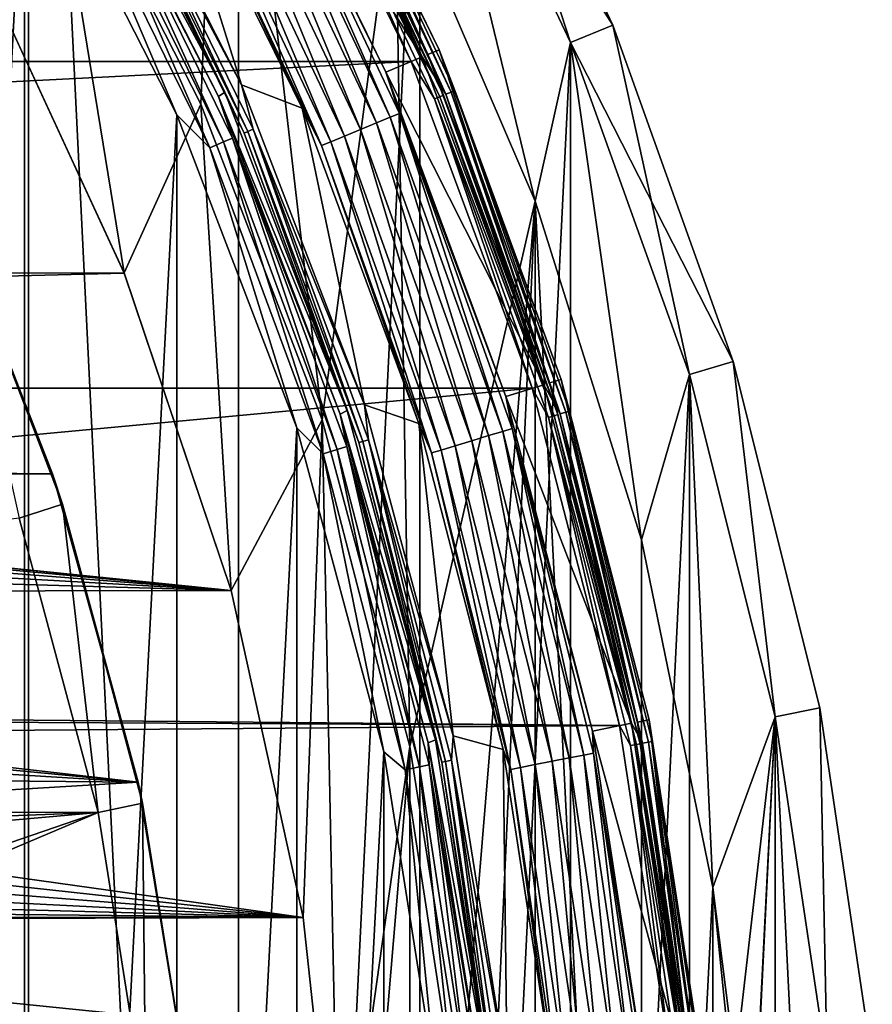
# Model space of a CAD drawing. Header units: millimetres. Extents: x -40 to 40, y -40 to 40.
# Tile 334 of 341: x 30.4 to 39.8, y 4.5 to 15.4. Entities that reach past the tile are written whole.
import ezdxf

# ---------------------------------------------------------------- set-up
doc = ezdxf.new("R2010")
doc.units = ezdxf.units.MM
doc.header["$LTSCALE"] = 26.699852
for name, color, linetype in [('1', 7, 'CONTINUOUS'), ('104', 7, 'CONTINUOUS'), ('107', 7, 'CONTINUOUS'), ('108', 7, 'CONTINUOUS'), ('109', 7, 'CONTINUOUS'), ('11', 7, 'CONTINUOUS'), ('12', 7, 'CONTINUOUS'), ('14', 7, 'CONTINUOUS'), ('16', 7, 'CONTINUOUS'), ('17', 7, 'CONTINUOUS'), ('2', 7, 'CONTINUOUS'), ('38', 7, 'CONTINUOUS'), ('40', 7, 'CONTINUOUS'), ('41', 7, 'CONTINUOUS'), ('43', 7, 'CONTINUOUS'), ('44', 7, 'CONTINUOUS'), ('45', 7, 'CONTINUOUS'), ('48', 7, 'CONTINUOUS'), ('5', 7, 'CONTINUOUS'), ('6', 7, 'CONTINUOUS'), ('60', 7, 'CONTINUOUS'), ('64', 7, 'CONTINUOUS'), ('65', 7, 'CONTINUOUS'), ('66', 7, 'CONTINUOUS'), ('7', 7, 'CONTINUOUS'), ('9', 7, 'CONTINUOUS')]:
    doc.layers.add(name, color=color, linetype=linetype)

msp = doc.modelspace()

# ---------------------------------------------------------------- linework, layer by layer
at = {"layer": '1', "linetype": 'Continuous'}
for points in [[(30.534, -25.058), (27.931, 27.931), (27.931, -27.931), (30.534, -25.058)], [(30.534, 25.058), (27.931, 27.931), (30.534, -25.058), (30.534, 25.058)], [(32.843, 21.945), (30.534, 25.058), (32.843, -21.944), (32.843, 21.945)], [(32.843, -21.944), (30.534, 25.058), (30.534, -25.058), (32.843, -21.944)], [(34.836, 18.62), (32.843, 21.945), (32.843, -21.944), (34.836, 18.62)], [(34.836, -18.62), (34.836, 18.62), (32.843, -21.944), (34.836, -18.62)], [(36.493, 15.117), (34.836, 18.62), (34.836, -18.62), (36.493, 15.117)], [(36.493, -15.116), (36.493, 15.117), (34.836, -18.62), (36.493, -15.116)], [(37.799, 11.467), (36.493, 15.117), (36.493, -15.116), (37.799, 11.467)], [(37.799, -11.467), (37.799, 11.467), (36.493, -15.116), (37.799, -11.467)], [(38.741, 7.707), (37.799, 11.467), (37.799, -11.467), (38.741, 7.707)], [(38.741, -7.706), (38.741, 7.707), (37.799, -11.467), (38.741, -7.706)], [(39.31, 3.873), (38.741, 7.707), (39.31, -3.872), (39.31, 3.873)], [(39.31, -3.872), (38.741, 7.707), (38.741, -7.706), (39.31, -3.872)]]:
    msp.add_3dface(points, dxfattribs=at)
at = {"layer": '104', "linetype": 'Continuous'}
for points in [[(31.3, 6.654, -730), (30.433, 9.89, -730), (4.472, 6.693, -730), (31.3, 6.654, -730)], [(5.692, 5.692, -730), (31.3, 6.654, -730), (4.472, 6.693, -730), (5.692, 5.692, -730)], [(6.693, 4.472, -730), (31.3, 6.654, -730), (5.692, 5.692, -730), (6.693, 4.472, -730)], [(23.482, 3.971, -730), (31.3, 6.654, -730), (6.693, 4.472, -730), (23.482, 3.971, -730)], [(24.419, 3.74, -730), (31.3, 6.654, -730), (23.482, 3.971, -730), (24.419, 3.74, -730)], [(31.825, 3.346, -730), (31.3, 6.654, -730), (24.419, 3.74, -730), (31.825, 3.346, -730)]]:
    msp.add_3dface(points, dxfattribs=at)
at = {"layer": '107', "linetype": 'Continuous'}
for points in [[(30.798, 10.378, -733), (29.496, 13.647, -733), (29.69, 13.219, -730.5), (30.798, 10.378, -733)], [(30.909, 10.043, -730.5), (30.798, 10.378, -733), (29.69, 13.219, -730.5), (30.909, 10.043, -730.5)], [(31.74, 6.987, -733), (30.798, 10.378, -733), (30.909, 10.043, -730.5), (31.74, 6.987, -733)], [(31.79, 6.757, -730.5), (31.74, 6.987, -733), (30.909, 10.043, -730.5), (31.79, 6.757, -730.5)], [(32.309, 3.514, -733), (31.74, 6.987, -733), (31.79, 6.757, -730.5), (32.309, 3.514, -733)], [(32.322, 3.397, -730.5), (32.309, 3.514, -733), (31.79, 6.757, -730.5), (32.322, 3.397, -730.5)]]:
    msp.add_3dface(points, dxfattribs=at)
at = {"layer": '108', "linetype": 'Continuous'}
for points in [[(30.433, 9.89, -730), (30.909, 10.043, -730.5), (29.69, 13.219, -730.5), (30.433, 9.89, -730)], [(30.433, 9.89, -730), (31.3, 6.654, -730), (30.909, 10.043, -730.5), (30.433, 9.89, -730)], [(31.3, 6.654, -730), (31.79, 6.757, -730.5), (30.909, 10.043, -730.5), (31.3, 6.654, -730)], [(31.3, 6.654, -730), (31.825, 3.346, -730), (31.79, 6.757, -730.5), (31.3, 6.654, -730)], [(31.825, 3.346, -730), (32.322, 3.397, -730.5), (31.79, 6.757, -730.5), (31.825, 3.346, -730)]]:
    msp.add_3dface(points, dxfattribs=at)
at = {"layer": '109', "linetype": 'Continuous'}
for points in [[(29.496, 13.647, -733), (30.798, 10.378, -733), (0.988, 10.654, -733), (29.496, 13.647, -733)], [(0.988, 10.654, -733), (30.798, 10.378, -733), (2.928, 10.292, -733), (0.988, 10.654, -733)], [(30.798, 10.378, -733), (31.74, 6.987, -733), (2.928, 10.292, -733), (30.798, 10.378, -733)], [(2.928, 10.292, -733), (31.74, 6.987, -733), (4.769, 9.579, -733), (2.928, 10.292, -733)], [(4.769, 9.579, -733), (31.74, 6.987, -733), (6.447, 8.54, -733), (4.769, 9.579, -733)], [(6.447, 8.54, -733), (31.74, 6.987, -733), (7.907, 7.209, -733), (6.447, 8.54, -733)], [(7.907, 7.209, -733), (31.74, 6.987, -733), (9.097, 5.633, -733), (7.907, 7.209, -733)], [(31.74, 6.987, -733), (32.309, 3.514, -733), (9.097, 5.633, -733), (31.74, 6.987, -733)], [(9.097, 5.633, -733), (32.309, 3.514, -733), (9.977, 3.866, -733), (9.097, 5.633, -733)]]:
    msp.add_3dface(points, dxfattribs=at)
at = {"layer": '11', "linetype": 'Continuous'}
for points in [[(30.744, 17.749, -4), (32.673, 20.365, -4), (32.431, 14.438, -4), (30.744, 17.749, -4)], [(32.431, 14.438, -4), (32.673, 20.365, -4), (33.763, 10.97, -4), (32.431, 14.438, -4)], [(32.673, 20.365, -4), (34.565, 16.955, -4), (33.763, 10.97, -4), (32.673, 20.365, -4)], [(33.763, 10.97, -4), (34.565, 16.955, -4), (34.724, 7.381, -4), (33.763, 10.97, -4)], [(34.565, 16.955, -4), (36.103, 13.372, -4), (34.724, 7.381, -4), (34.565, 16.955, -4)], [(34.724, 7.381, -4), (36.103, 13.372, -4), (35.306, 3.711, -4), (34.724, 7.381, -4)], [(35.306, 3.711, -4), (36.103, 13.372, -4), (35.5, 0, -4), (35.306, 3.711, -4)], [(36.103, 13.372, -4), (36.103, -13.372, -4), (35.5, 0, -4), (36.103, 13.372, -4)], [(36.103, 13.372, -4), (37.271, 9.65, -4), (37.271, -9.651, -4), (36.103, 13.372, -4)], [(36.103, 13.372, -4), (37.271, -9.651, -4), (36.103, -13.372, -4), (36.103, 13.372, -4)], [(37.271, 9.65, -4), (38.056, 5.831, -4), (37.271, -9.651, -4), (37.271, 9.65, -4)], [(38.056, 5.831, -4), (38.056, -5.831, -4), (37.271, -9.651, -4), (38.056, 5.831, -4)], [(38.056, 5.831, -4), (38.451, 1.951, -4), (38.056, -5.831, -4), (38.056, 5.831, -4)]]:
    msp.add_3dface(points, dxfattribs=at)
at = {"layer": '12', "linetype": 'Continuous'}
for points in [[(30.744, 17.749, -4), (32.431, 14.438, -4), (30.745, 17.749, -6.5), (30.744, 17.749, -4)], [(30.745, 17.749, -6.5), (32.431, 14.438, -4), (32.431, 14.438, -6.5), (30.745, 17.749, -6.5)], [(32.431, 14.438, -6.5), (33.763, 10.97, -4), (33.763, 10.969, -6.5), (32.431, 14.438, -6.5)], [(32.431, 14.438, -4), (33.763, 10.97, -4), (32.431, 14.438, -6.5), (32.431, 14.438, -4)], [(33.763, 10.97, -4), (34.724, 7.381, -4), (33.763, 10.969, -6.5), (33.763, 10.97, -4)], [(33.763, 10.969, -6.5), (34.724, 7.381, -4), (34.724, 7.38, -6.5), (33.763, 10.969, -6.5)], [(34.724, 7.381, -4), (35.306, 3.711, -4), (34.724, 7.38, -6.5), (34.724, 7.381, -4)], [(34.724, 7.38, -6.5), (35.306, 3.711, -4), (35.305, 3.711, -6.5), (34.724, 7.38, -6.5)]]:
    msp.add_3dface(points, dxfattribs=at)
at = {"layer": '14', "linetype": 'Continuous'}
for points in [[(30.04, 15.925, -6.5), (30.745, 17.749, -6.5), (31.586, 12.584, -6.5), (30.04, 15.925, -6.5)], [(30.745, 17.749, -6.5), (32.431, 14.438, -6.5), (31.586, 12.584, -6.5), (30.745, 17.749, -6.5)], [(31.586, 12.584, -6.5), (32.431, 14.438, -6.5), (32.761, 9.095, -6.5), (31.586, 12.584, -6.5)], [(32.431, 14.438, -6.5), (33.763, 10.969, -6.5), (32.761, 9.095, -6.5), (32.431, 14.438, -6.5)], [(32.761, 9.095, -6.5), (33.763, 10.969, -6.5), (33.552, 5.5, -6.5), (32.761, 9.095, -6.5)], [(33.552, 5.5, -6.5), (33.763, 10.969, -6.5), (33.95, 1.841, -6.5), (33.552, 5.5, -6.5)], [(33.763, 10.969, -6.5), (34.724, 7.38, -6.5), (33.95, 1.841, -6.5), (33.763, 10.969, -6.5)], [(34.724, 7.38, -6.5), (34.724, -7.381, -6.5), (33.95, -1.841, -6.5), (34.724, 7.38, -6.5)], [(33.95, 1.841, -6.5), (34.724, 7.38, -6.5), (33.95, -1.841, -6.5), (33.95, 1.841, -6.5)], [(34.724, 7.38, -6.5), (35.305, 3.711, -6.5), (34.724, -7.381, -6.5), (34.724, 7.38, -6.5)]]:
    msp.add_3dface(points, dxfattribs=at)
at = {"layer": '16', "linetype": 'Continuous'}
for points in [[(31.586, 12.583, -3.5), (-31.586, 12.584, -3.5), (30.04, 15.924, -3.5), (31.586, 12.583, -3.5)], [(-31.586, 12.584, -3.5), (31.586, 12.583, -3.5), (5, 11.91, -3.5), (-31.586, 12.584, -3.5)], [(31.586, 12.583, -3.5), (32.761, 9.094, -3.5), (5, 11.91, -3.5), (31.586, 12.583, -3.5)], [(5, 11.91, -3.5), (32.761, 9.094, -3.5), (5.778, 11.816, -3.5), (5, 11.91, -3.5)], [(5.778, 11.816, -3.5), (32.761, 9.094, -3.5), (6.51, 11.538, -3.5), (5.778, 11.816, -3.5)], [(6.51, 11.538, -3.5), (32.761, 9.094, -3.5), (7.155, 11.093, -3.5), (6.51, 11.538, -3.5)], [(7.155, 11.093, -3.5), (32.761, 9.094, -3.5), (7.675, 10.507, -3.5), (7.155, 11.093, -3.5)], [(7.675, 10.507, -3.5), (32.761, 9.094, -3.5), (8.039, 9.813, -3.5), (7.675, 10.507, -3.5)], [(8.039, 9.813, -3.5), (32.761, 9.094, -3.5), (8.226, 9.052, -3.5), (8.039, 9.813, -3.5)], [(32.761, 9.094, -3.5), (33.552, 5.5, -3.5), (8.226, 9.052, -3.5), (32.761, 9.094, -3.5)], [(8.226, 9.052, -3.5), (33.552, 5.5, -3.5), (8.226, 8.268, -3.5), (8.226, 9.052, -3.5)], [(8.226, 8.268, -3.5), (33.552, 5.5, -3.5), (8.039, 7.508, -3.5), (8.226, 8.268, -3.5)], [(8.039, 7.508, -3.5), (33.552, 5.5, -3.5), (7.675, 6.814, -3.5), (8.039, 7.508, -3.5)], [(7.675, 6.814, -3.5), (33.552, 5.5, -3.5), (7.155, 6.228, -3.5), (7.675, 6.814, -3.5)], [(7.155, 6.228, -3.5), (33.552, 5.5, -3.5), (6.511, 5.783, -3.5), (7.155, 6.228, -3.5)], [(6.511, 5.783, -3.5), (33.552, 5.5, -3.5), (5.778, 5.505, -3.5), (6.511, 5.783, -3.5)], [(-33.95, 1.841, -3.5), (-33.552, 5.5, -3.5), (33.95, 1.841, -3.5), (-33.95, 1.841, -3.5)], [(33.95, 1.841, -3.5), (-33.552, 5.5, -3.5), (5, 5.41, -3.5), (33.95, 1.841, -3.5)], [(33.552, 5.5, -3.5), (5, 5.41, -3.5), (5.778, 5.505, -3.5), (33.552, 5.5, -3.5)], [(33.552, 5.5, -3.5), (33.95, 1.841, -3.5), (5, 5.41, -3.5), (33.552, 5.5, -3.5)]]:
    msp.add_3dface(points, dxfattribs=at)
at = {"layer": '17', "linetype": 'Continuous'}
for points in [[(30.04, 15.925, -6.5), (31.586, 12.584, -6.5), (30.04, 15.924, -3.5), (30.04, 15.925, -6.5)], [(31.586, 12.584, -6.5), (31.586, 12.583, -3.5), (30.04, 15.924, -3.5), (31.586, 12.584, -6.5)], [(31.586, 12.584, -6.5), (32.761, 9.095, -6.5), (31.586, 12.583, -3.5), (31.586, 12.584, -6.5)], [(32.761, 9.095, -6.5), (32.761, 9.094, -3.5), (31.586, 12.583, -3.5), (32.761, 9.095, -6.5)], [(32.761, 9.095, -6.5), (33.552, 5.5, -6.5), (32.761, 9.094, -3.5), (32.761, 9.095, -6.5)], [(33.552, 5.5, -6.5), (33.552, 5.5, -3.5), (32.761, 9.094, -3.5), (33.552, 5.5, -6.5)], [(33.552, 5.5, -6.5), (33.95, 1.841, -6.5), (33.552, 5.5, -3.5), (33.552, 5.5, -6.5)], [(33.95, 1.841, -6.5), (33.95, 1.841, -3.5), (33.552, 5.5, -3.5), (33.95, 1.841, -6.5)]]:
    msp.add_3dface(points, dxfattribs=at)
at = {"layer": '2', "linetype": 'Continuous'}
for points in [[(34.836, 18.62), (36.493, 15.117), (35.277, 18.856, -0.5), (34.836, 18.62)], [(35.277, 18.856, -0.5), (36.493, 15.117), (36.955, 15.307, -0.5), (35.277, 18.856, -0.5)], [(36.493, 15.117), (37.799, 11.467), (36.955, 15.307, -0.5), (36.493, 15.117)], [(36.955, 15.307, -0.5), (37.799, 11.467), (38.278, 11.611, -0.5), (36.955, 15.307, -0.5)], [(37.799, 11.467), (38.741, 7.707), (38.278, 11.611, -0.5), (37.799, 11.467)], [(38.278, 11.611, -0.5), (38.741, 7.707), (39.231, 7.804, -0.5), (38.278, 11.611, -0.5)], [(38.741, 7.707), (39.31, 3.873), (39.231, 7.804, -0.5), (38.741, 7.707)], [(39.231, 7.804, -0.5), (39.31, 3.873), (39.807, 3.921, -0.5), (39.231, 7.804, -0.5)]]:
    msp.add_3dface(points, dxfattribs=at)
at = {"layer": '38', "linetype": 'Continuous'}
for points in [[(32.875, 14.652, -6), (31.913, 17.715, -6), (31.164, 18.008, -6), (32.875, 14.652, -6)], [(33.541, 14.395, -6), (31.913, 17.715, -6), (32.875, 14.652, -6), (33.541, 14.395, -6)], [(34.226, 11.136, -6), (33.541, 14.395, -6), (32.875, 14.652, -6), (34.226, 11.136, -6)], [(34.826, 10.928, -6), (33.541, 14.395, -6), (34.226, 11.136, -6), (34.826, 10.928, -6)], [(35.203, 7.498, -6), (34.826, 10.928, -6), (34.226, 11.136, -6), (35.203, 7.498, -6)], [(35.753, 7.348, -6), (34.826, 10.928, -6), (35.203, 7.498, -6), (35.753, 7.348, -6)], [(35.794, 3.777, -6), (35.753, 7.348, -6), (35.203, 7.498, -6), (35.794, 3.777, -6)], [(36.313, 3.694, -6), (35.753, 7.348, -6), (35.794, 3.777, -6), (36.313, 3.694, -6)]]:
    msp.add_3dface(points, dxfattribs=at)
at = {"layer": '40', "linetype": 'Continuous'}
for points in [[(32.787, 18.2, -6), (33.039, 17.66, -5.81), (34.461, 14.789, -6), (32.787, 18.2, -6)], [(31.913, 17.715, -6), (33.541, 14.395, -6), (32.224, 17.224, -5.809), (31.913, 17.715, -6)], [(32.944, 17.609, -5.647), (34.511, 14.295, -5.647), (33.039, 17.66, -5.81), (32.944, 17.609, -5.647)], [(33.039, 17.66, -5.81), (34.611, 14.336, -5.81), (34.461, 14.789, -6), (33.039, 17.66, -5.81)], [(33.039, 17.66, -5.81), (34.511, 14.295, -5.647), (34.611, 14.336, -5.81), (33.039, 17.66, -5.81)], [(32.632, 17.442, -5.5), (34.184, 14.16, -5.5), (32.8, 17.532, -5.538), (32.632, 17.442, -5.5)], [(32.8, 17.532, -5.538), (34.361, 14.233, -5.538), (32.944, 17.609, -5.647), (32.8, 17.532, -5.538)], [(32.8, 17.532, -5.538), (34.184, 14.16, -5.5), (34.361, 14.233, -5.538), (32.8, 17.532, -5.538)], [(32.944, 17.609, -5.647), (34.361, 14.233, -5.538), (34.511, 14.295, -5.647), (32.944, 17.609, -5.647)], [(32.463, 17.352, -5.538), (34.007, 14.086, -5.538), (32.632, 17.442, -5.5), (32.463, 17.352, -5.538)], [(32.632, 17.442, -5.5), (34.007, 14.086, -5.538), (34.184, 14.16, -5.5), (32.632, 17.442, -5.5)], [(32.319, 17.275, -5.646), (33.857, 14.024, -5.646), (32.463, 17.352, -5.538), (32.319, 17.275, -5.646)], [(32.463, 17.352, -5.538), (33.857, 14.024, -5.646), (34.007, 14.086, -5.538), (32.463, 17.352, -5.538)], [(32.224, 17.224, -5.809), (33.757, 13.983, -5.809), (32.319, 17.275, -5.646), (32.224, 17.224, -5.809)], [(32.224, 17.224, -5.809), (33.541, 14.395, -6), (33.757, 13.983, -5.809), (32.224, 17.224, -5.809)], [(32.319, 17.275, -5.646), (33.757, 13.983, -5.809), (33.857, 14.024, -5.646), (32.319, 17.275, -5.646)], [(34.461, 14.789, -6), (34.611, 14.336, -5.81), (35.78, 11.227, -6), (34.461, 14.789, -6)], [(33.541, 14.395, -6), (34.826, 10.928, -6), (33.757, 13.983, -5.809), (33.541, 14.395, -6)], [(34.361, 14.233, -5.538), (35.591, 10.796, -5.538), (34.511, 14.295, -5.647), (34.361, 14.233, -5.538)], [(34.511, 14.295, -5.647), (35.746, 10.843, -5.647), (34.611, 14.336, -5.81), (34.511, 14.295, -5.647)], [(34.511, 14.295, -5.647), (35.591, 10.796, -5.538), (35.746, 10.843, -5.647), (34.511, 14.295, -5.647)], [(34.611, 14.336, -5.81), (35.849, 10.875, -5.81), (35.78, 11.227, -6), (34.611, 14.336, -5.81)], [(34.611, 14.336, -5.81), (35.746, 10.843, -5.647), (35.849, 10.875, -5.81), (34.611, 14.336, -5.81)], [(34.184, 14.16, -5.5), (35.407, 10.741, -5.5), (34.361, 14.233, -5.538), (34.184, 14.16, -5.5)], [(34.361, 14.233, -5.538), (35.407, 10.741, -5.5), (35.591, 10.796, -5.538), (34.361, 14.233, -5.538)], [(33.857, 14.024, -5.646), (35.069, 10.638, -5.646), (34.007, 14.086, -5.538), (33.857, 14.024, -5.646)], [(34.007, 14.086, -5.538), (35.224, 10.685, -5.538), (34.184, 14.16, -5.5), (34.007, 14.086, -5.538)], [(34.007, 14.086, -5.538), (35.069, 10.638, -5.646), (35.224, 10.685, -5.538), (34.007, 14.086, -5.538)], [(34.184, 14.16, -5.5), (35.224, 10.685, -5.538), (35.407, 10.741, -5.5), (34.184, 14.16, -5.5)], [(33.757, 13.983, -5.809), (34.965, 10.606, -5.809), (33.857, 14.024, -5.646), (33.757, 13.983, -5.809)], [(33.757, 13.983, -5.809), (34.826, 10.928, -6), (34.965, 10.606, -5.809), (33.757, 13.983, -5.809)], [(33.857, 14.024, -5.646), (34.965, 10.606, -5.809), (35.069, 10.638, -5.646), (33.857, 14.024, -5.646)], [(35.78, 11.227, -6), (35.849, 10.875, -5.81), (36.732, 7.549, -6), (35.78, 11.227, -6)], [(34.826, 10.928, -6), (35.753, 7.348, -6), (34.965, 10.606, -5.809), (34.826, 10.928, -6)], [(35.591, 10.796, -5.538), (36.477, 7.256, -5.538), (35.746, 10.843, -5.647), (35.591, 10.796, -5.538)], [(35.746, 10.843, -5.647), (36.636, 7.287, -5.647), (35.849, 10.875, -5.81), (35.746, 10.843, -5.647)], [(35.746, 10.843, -5.647), (36.477, 7.256, -5.538), (36.636, 7.287, -5.647), (35.746, 10.843, -5.647)], [(35.849, 10.875, -5.81), (36.743, 7.309, -5.81), (36.732, 7.549, -6), (35.849, 10.875, -5.81)], [(35.849, 10.875, -5.81), (36.636, 7.287, -5.647), (36.743, 7.309, -5.81), (35.849, 10.875, -5.81)], [(35.224, 10.685, -5.538), (36.102, 7.181, -5.538), (35.407, 10.741, -5.5), (35.224, 10.685, -5.538)], [(35.407, 10.741, -5.5), (36.29, 7.218, -5.5), (35.591, 10.796, -5.538), (35.407, 10.741, -5.5)], [(35.407, 10.741, -5.5), (36.102, 7.181, -5.538), (36.29, 7.218, -5.5), (35.407, 10.741, -5.5)], [(35.591, 10.796, -5.538), (36.29, 7.218, -5.5), (36.477, 7.256, -5.538), (35.591, 10.796, -5.538)], [(34.965, 10.606, -5.809), (35.836, 7.128, -5.809), (35.069, 10.638, -5.646), (34.965, 10.606, -5.809)], [(34.965, 10.606, -5.809), (35.753, 7.348, -6), (35.836, 7.128, -5.809), (34.965, 10.606, -5.809)], [(35.069, 10.638, -5.646), (35.942, 7.149, -5.646), (35.224, 10.685, -5.538), (35.069, 10.638, -5.646)], [(35.069, 10.638, -5.646), (35.836, 7.128, -5.809), (35.942, 7.149, -5.646), (35.069, 10.638, -5.646)], [(35.224, 10.685, -5.538), (35.942, 7.149, -5.646), (36.102, 7.181, -5.538), (35.224, 10.685, -5.538)], [(36.732, 7.549, -6), (36.743, 7.309, -5.81), (37.308, 3.794, -6), (36.732, 7.549, -6)], [(35.753, 7.348, -6), (36.313, 3.694, -6), (35.836, 7.128, -5.809), (35.753, 7.348, -6)], [(36.29, 7.218, -5.5), (36.822, 3.627, -5.5), (36.477, 7.256, -5.538), (36.29, 7.218, -5.5)], [(36.477, 7.256, -5.538), (37.013, 3.645, -5.538), (36.636, 7.287, -5.647), (36.477, 7.256, -5.538)], [(36.477, 7.256, -5.538), (36.822, 3.627, -5.5), (37.013, 3.645, -5.538), (36.477, 7.256, -5.538)], [(36.636, 7.287, -5.647), (37.174, 3.661, -5.647), (36.743, 7.309, -5.81), (36.636, 7.287, -5.647)], [(36.636, 7.287, -5.647), (37.013, 3.645, -5.538), (37.174, 3.661, -5.647), (36.636, 7.287, -5.647)], [(36.743, 7.309, -5.81), (37.282, 3.672, -5.81), (37.308, 3.794, -6), (36.743, 7.309, -5.81)], [(36.743, 7.309, -5.81), (37.174, 3.661, -5.647), (37.282, 3.672, -5.81), (36.743, 7.309, -5.81)], [(35.836, 7.128, -5.809), (36.362, 3.581, -5.809), (35.942, 7.149, -5.646), (35.836, 7.128, -5.809)], [(35.942, 7.149, -5.646), (36.47, 3.592, -5.646), (36.102, 7.181, -5.538), (35.942, 7.149, -5.646)], [(35.942, 7.149, -5.646), (36.362, 3.581, -5.809), (36.47, 3.592, -5.646), (35.942, 7.149, -5.646)], [(36.102, 7.181, -5.538), (36.632, 3.608, -5.538), (36.29, 7.218, -5.5), (36.102, 7.181, -5.538)], [(36.102, 7.181, -5.538), (36.47, 3.592, -5.646), (36.632, 3.608, -5.538), (36.102, 7.181, -5.538)], [(36.29, 7.218, -5.5), (36.632, 3.608, -5.538), (36.822, 3.627, -5.5), (36.29, 7.218, -5.5)], [(35.836, 7.128, -5.809), (36.313, 3.694, -6), (36.362, 3.581, -5.809), (35.836, 7.128, -5.809)]]:
    msp.add_3dface(points, dxfattribs=at)
at = {"layer": '41', "linetype": 'Continuous'}
for points in [[(33.17, 18.409, -6), (32.787, 18.2, -6), (34.862, 14.959, -6), (33.17, 18.409, -6)], [(32.787, 18.2, -6), (34.461, 14.789, -6), (34.862, 14.959, -6), (32.787, 18.2, -6)], [(34.862, 14.959, -6), (34.461, 14.789, -6), (36.197, 11.356, -6), (34.862, 14.959, -6)], [(34.461, 14.789, -6), (35.78, 11.227, -6), (36.197, 11.356, -6), (34.461, 14.789, -6)], [(36.197, 11.356, -6), (35.78, 11.227, -6), (37.16, 7.636, -6), (36.197, 11.356, -6)], [(35.78, 11.227, -6), (36.732, 7.549, -6), (37.16, 7.636, -6), (35.78, 11.227, -6)], [(37.16, 7.636, -6), (36.732, 7.549, -6), (37.741, 3.838, -6), (37.16, 7.636, -6)], [(36.732, 7.549, -6), (37.308, 3.794, -6), (37.741, 3.838, -6), (36.732, 7.549, -6)]]:
    msp.add_3dface(points, dxfattribs=at)
at = {"layer": '43', "linetype": 'Continuous'}
for points in [[(33.347, 18.503, -6.203), (33.621, 17.971, -6.126), (35.047, 15.035, -6.203), (33.347, 18.503, -6.203)], [(33.17, 18.409, -6), (34.862, 14.959, -6), (33.525, 17.919, -6.016), (33.17, 18.409, -6)], [(33.583, 17.95, -6.06), (35.18, 14.572, -6.06), (33.621, 17.971, -6.126), (33.583, 17.95, -6.06)], [(33.621, 17.971, -6.126), (35.22, 14.589, -6.126), (35.047, 15.035, -6.203), (33.621, 17.971, -6.126)], [(33.621, 17.971, -6.126), (35.18, 14.572, -6.06), (35.22, 14.589, -6.126), (33.621, 17.971, -6.126)], [(33.525, 17.919, -6.016), (35.12, 14.547, -6.016), (33.583, 17.95, -6.06), (33.525, 17.919, -6.016)], [(33.525, 17.919, -6.016), (34.862, 14.959, -6), (35.12, 14.547, -6.016), (33.525, 17.919, -6.016)], [(33.583, 17.95, -6.06), (35.12, 14.547, -6.016), (35.18, 14.572, -6.06), (33.583, 17.95, -6.06)], [(34.862, 14.959, -6), (36.197, 11.356, -6), (35.12, 14.547, -6.016), (34.862, 14.959, -6)], [(35.047, 15.035, -6.203), (35.22, 14.589, -6.126), (36.388, 11.413, -6.203), (35.047, 15.035, -6.203)], [(35.12, 14.547, -6.016), (36.377, 11.035, -6.016), (35.18, 14.572, -6.06), (35.12, 14.547, -6.016)], [(35.12, 14.547, -6.016), (36.197, 11.356, -6), (36.377, 11.035, -6.016), (35.12, 14.547, -6.016)], [(35.18, 14.572, -6.06), (36.439, 11.054, -6.06), (35.22, 14.589, -6.126), (35.18, 14.572, -6.06)], [(35.18, 14.572, -6.06), (36.377, 11.035, -6.016), (36.439, 11.054, -6.06), (35.18, 14.572, -6.06)], [(35.22, 14.589, -6.126), (36.48, 11.066, -6.126), (36.388, 11.413, -6.203), (35.22, 14.589, -6.126)], [(35.22, 14.589, -6.126), (36.439, 11.054, -6.06), (36.48, 11.066, -6.126), (35.22, 14.589, -6.126)], [(36.388, 11.413, -6.203), (36.48, 11.066, -6.126), (37.356, 7.674, -6.203), (36.388, 11.413, -6.203)], [(36.197, 11.356, -6), (37.16, 7.636, -6), (36.377, 11.035, -6.016), (36.197, 11.356, -6)], [(36.377, 11.035, -6.016), (37.283, 7.416, -6.016), (36.439, 11.054, -6.06), (36.377, 11.035, -6.016)], [(36.439, 11.054, -6.06), (37.347, 7.429, -6.06), (36.48, 11.066, -6.126), (36.439, 11.054, -6.06)], [(36.439, 11.054, -6.06), (37.283, 7.416, -6.016), (37.347, 7.429, -6.06), (36.439, 11.054, -6.06)], [(36.48, 11.066, -6.126), (37.389, 7.437, -6.126), (37.356, 7.674, -6.203), (36.48, 11.066, -6.126)], [(36.48, 11.066, -6.126), (37.347, 7.429, -6.06), (37.389, 7.437, -6.126), (36.48, 11.066, -6.126)], [(36.377, 11.035, -6.016), (37.16, 7.636, -6), (37.283, 7.416, -6.016), (36.377, 11.035, -6.016)], [(37.16, 7.636, -6), (37.741, 3.838, -6), (37.283, 7.416, -6.016), (37.16, 7.636, -6)], [(37.356, 7.674, -6.203), (37.389, 7.437, -6.126), (37.941, 3.857, -6.203), (37.356, 7.674, -6.203)], [(37.283, 7.416, -6.016), (37.83, 3.726, -6.016), (37.347, 7.429, -6.06), (37.283, 7.416, -6.016)], [(37.283, 7.416, -6.016), (37.741, 3.838, -6), (37.83, 3.726, -6.016), (37.283, 7.416, -6.016)], [(37.347, 7.429, -6.06), (37.895, 3.732, -6.06), (37.389, 7.437, -6.126), (37.347, 7.429, -6.06)], [(37.347, 7.429, -6.06), (37.83, 3.726, -6.016), (37.895, 3.732, -6.06), (37.347, 7.429, -6.06)], [(37.389, 7.437, -6.126), (37.938, 3.737, -6.126), (37.941, 3.857, -6.203), (37.389, 7.437, -6.126)], [(37.389, 7.437, -6.126), (37.895, 3.732, -6.06), (37.938, 3.737, -6.126), (37.389, 7.437, -6.126)]]:
    msp.add_3dface(points, dxfattribs=at)
at = {"layer": '44', "linetype": 'Continuous'}
for points in [[(33.23, 18.439, -13.803), (33.347, 18.503, -6.203), (34.925, 14.984, -13.803), (33.23, 18.439, -13.803)], [(33.347, 18.503, -6.203), (35.047, 15.035, -6.203), (34.925, 14.984, -13.803), (33.347, 18.503, -6.203)], [(34.925, 14.984, -13.803), (35.047, 15.035, -6.203), (36.261, 11.375, -13.803), (34.925, 14.984, -13.803)], [(35.047, 15.035, -6.203), (36.388, 11.413, -6.203), (36.261, 11.375, -13.803), (35.047, 15.035, -6.203)], [(36.261, 11.375, -13.803), (36.388, 11.413, -6.203), (37.226, 7.649, -13.803), (36.261, 11.375, -13.803)], [(36.388, 11.413, -6.203), (37.356, 7.674, -6.203), (37.226, 7.649, -13.803), (36.388, 11.413, -6.203)], [(37.226, 7.649, -13.803), (37.356, 7.674, -6.203), (37.809, 3.844, -13.803), (37.226, 7.649, -13.803)], [(37.356, 7.674, -6.203), (37.941, 3.857, -6.203), (37.809, 3.844, -13.803), (37.356, 7.674, -6.203)]]:
    msp.add_3dface(points, dxfattribs=at)
at = {"layer": '45', "linetype": 'Continuous'}
for points in [[(33.23, 18.439, -13.803), (34.925, 14.984, -13.803), (33.502, 17.907, -13.879), (33.23, 18.439, -13.803)], [(33.053, 18.347, -14), (33.406, 17.856, -13.985), (34.739, 14.909, -14), (33.053, 18.347, -14)], [(33.463, 17.886, -13.943), (35.055, 14.52, -13.943), (33.406, 17.856, -13.985), (33.463, 17.886, -13.943)], [(33.406, 17.856, -13.985), (34.996, 14.496, -13.985), (34.739, 14.909, -14), (33.406, 17.856, -13.985)], [(33.406, 17.856, -13.985), (35.055, 14.52, -13.943), (34.996, 14.496, -13.985), (33.406, 17.856, -13.985)], [(33.502, 17.907, -13.879), (35.096, 14.537, -13.879), (33.463, 17.886, -13.943), (33.502, 17.907, -13.879)], [(33.463, 17.886, -13.943), (35.096, 14.537, -13.879), (35.055, 14.52, -13.943), (33.463, 17.886, -13.943)], [(33.502, 17.907, -13.879), (34.925, 14.984, -13.803), (35.096, 14.537, -13.879), (33.502, 17.907, -13.879)], [(34.925, 14.984, -13.803), (36.261, 11.375, -13.803), (35.096, 14.537, -13.879), (34.925, 14.984, -13.803)], [(34.739, 14.909, -14), (34.996, 14.496, -13.985), (36.069, 11.318, -14), (34.739, 14.909, -14)], [(35.055, 14.52, -13.943), (36.31, 11.014, -13.943), (34.996, 14.496, -13.985), (35.055, 14.52, -13.943)], [(35.096, 14.537, -13.879), (36.352, 11.027, -13.879), (35.055, 14.52, -13.943), (35.096, 14.537, -13.879)], [(35.055, 14.52, -13.943), (36.352, 11.027, -13.879), (36.31, 11.014, -13.943), (35.055, 14.52, -13.943)], [(35.096, 14.537, -13.879), (36.261, 11.375, -13.803), (36.352, 11.027, -13.879), (35.096, 14.537, -13.879)], [(34.996, 14.496, -13.985), (36.248, 10.996, -13.985), (36.069, 11.318, -14), (34.996, 14.496, -13.985)], [(34.996, 14.496, -13.985), (36.31, 11.014, -13.943), (36.248, 10.996, -13.985), (34.996, 14.496, -13.985)], [(36.261, 11.375, -13.803), (37.226, 7.649, -13.803), (36.352, 11.027, -13.879), (36.261, 11.375, -13.803)], [(36.069, 11.318, -14), (36.248, 10.996, -13.985), (37.03, 7.61, -14), (36.069, 11.318, -14)], [(36.31, 11.014, -13.943), (37.215, 7.402, -13.943), (36.248, 10.996, -13.985), (36.31, 11.014, -13.943)], [(36.248, 10.996, -13.985), (37.151, 7.39, -13.985), (37.03, 7.61, -14), (36.248, 10.996, -13.985)], [(36.248, 10.996, -13.985), (37.215, 7.402, -13.943), (37.151, 7.39, -13.985), (36.248, 10.996, -13.985)], [(36.352, 11.027, -13.879), (37.257, 7.411, -13.879), (36.31, 11.014, -13.943), (36.352, 11.027, -13.879)], [(36.31, 11.014, -13.943), (37.257, 7.411, -13.879), (37.215, 7.402, -13.943), (36.31, 11.014, -13.943)], [(36.352, 11.027, -13.879), (37.226, 7.649, -13.803), (37.257, 7.411, -13.879), (36.352, 11.027, -13.879)], [(37.03, 7.61, -14), (37.151, 7.39, -13.985), (37.609, 3.825, -14), (37.03, 7.61, -14)], [(37.226, 7.649, -13.803), (37.809, 3.844, -13.803), (37.257, 7.411, -13.879), (37.226, 7.649, -13.803)], [(37.215, 7.402, -13.943), (37.761, 3.719, -13.943), (37.151, 7.39, -13.985), (37.215, 7.402, -13.943)], [(37.151, 7.39, -13.985), (37.697, 3.713, -13.985), (37.609, 3.825, -14), (37.151, 7.39, -13.985)], [(37.151, 7.39, -13.985), (37.761, 3.719, -13.943), (37.697, 3.713, -13.985), (37.151, 7.39, -13.985)], [(37.257, 7.411, -13.879), (37.804, 3.723, -13.879), (37.215, 7.402, -13.943), (37.257, 7.411, -13.879)], [(37.215, 7.402, -13.943), (37.804, 3.723, -13.879), (37.761, 3.719, -13.943), (37.215, 7.402, -13.943)], [(37.257, 7.411, -13.879), (37.809, 3.844, -13.803), (37.804, 3.723, -13.879), (37.257, 7.411, -13.879)]]:
    msp.add_3dface(points, dxfattribs=at)
at = {"layer": '48', "linetype": 'Continuous'}
for points in [[(-34.739, 14.909, -14), (-33.052, 18.348, -14), (33.053, 18.347, -14), (-34.739, 14.909, -14)], [(-34.739, 14.909, -14), (33.053, 18.347, -14), (34.739, 14.909, -14), (-34.739, 14.909, -14)], [(-36.069, 11.318, -14), (-34.739, 14.909, -14), (34.739, 14.909, -14), (-36.069, 11.318, -14)], [(-36.069, 11.318, -14), (34.739, 14.909, -14), (36.069, 11.318, -14), (-36.069, 11.318, -14)], [(-36.069, 11.318, -14), (36.069, 11.318, -14), (0.001, 7.947, -14), (-36.069, 11.318, -14)], [(36.069, 11.318, -14), (37.03, 7.61, -14), (0.001, 7.947, -14), (36.069, 11.318, -14)], [(0.001, 7.947, -14), (37.03, 7.61, -14), (1.551, 7.794, -14), (0.001, 7.947, -14)], [(1.551, 7.794, -14), (37.03, 7.61, -14), (3.041, 7.342, -14), (1.551, 7.794, -14)], [(37.03, 7.61, -14), (37.609, 3.825, -14), (3.041, 7.342, -14), (37.03, 7.61, -14)], [(3.041, 7.342, -14), (37.609, 3.825, -14), (4.414, 6.608, -14), (3.041, 7.342, -14)], [(4.414, 6.608, -14), (37.609, 3.825, -14), (5.618, 5.62, -14), (4.414, 6.608, -14)], [(5.618, 5.62, -14), (37.609, 3.825, -14), (6.607, 4.415, -14), (5.618, 5.62, -14)]]:
    msp.add_3dface(points, dxfattribs=at)
at = {"layer": '5', "linetype": 'Continuous'}
for points in [[(35.277, 18.856, -0.5), (36.955, 15.307, -0.5), (35.277, 18.856, -14.5), (35.277, 18.856, -0.5)], [(35.277, 18.856, -14.5), (36.955, 15.307, -0.5), (36.955, 15.307, -14.5), (35.277, 18.856, -14.5)], [(36.955, 15.307, -0.5), (38.278, 11.611, -0.5), (36.955, 15.307, -14.5), (36.955, 15.307, -0.5)], [(36.955, 15.307, -14.5), (38.278, 11.611, -0.5), (38.278, 11.611, -14.5), (36.955, 15.307, -14.5)], [(38.278, 11.611, -0.5), (39.231, 7.804, -0.5), (38.278, 11.611, -14.5), (38.278, 11.611, -0.5)], [(38.278, 11.611, -14.5), (39.231, 7.804, -0.5), (39.231, 7.804, -14.5), (38.278, 11.611, -14.5)], [(39.231, 7.804, -0.5), (39.807, 3.921, -0.5), (39.231, 7.804, -14.5), (39.231, 7.804, -0.5)], [(39.231, 7.804, -14.5), (39.807, 3.921, -0.5), (39.807, 3.921, -14.5), (39.231, 7.804, -14.5)]]:
    msp.add_3dface(points, dxfattribs=at)
at = {"layer": '6', "linetype": 'Continuous'}
for points in [[(35.277, 18.856, -14.5), (36.955, 15.307, -14.5), (34.836, 18.62, -15), (35.277, 18.856, -14.5)], [(34.836, 18.62, -15), (36.955, 15.307, -14.5), (36.493, 15.116, -15), (34.836, 18.62, -15)], [(36.955, 15.307, -14.5), (38.278, 11.611, -14.5), (36.493, 15.116, -15), (36.955, 15.307, -14.5)], [(36.493, 15.116, -15), (38.278, 11.611, -14.5), (37.799, 11.467, -15), (36.493, 15.116, -15)], [(37.799, 11.467, -15), (38.278, 11.611, -14.5), (38.741, 7.706, -15), (37.799, 11.467, -15)], [(38.278, 11.611, -14.5), (39.231, 7.804, -14.5), (38.741, 7.706, -15), (38.278, 11.611, -14.5)], [(38.741, 7.706, -15), (39.231, 7.804, -14.5), (39.31, 3.872, -15), (38.741, 7.706, -15)], [(39.231, 7.804, -14.5), (39.807, 3.921, -14.5), (39.31, 3.872, -15), (39.231, 7.804, -14.5)]]:
    msp.add_3dface(points, dxfattribs=at)
at = {"layer": '60', "linetype": 'Continuous'}
for points in [[(28.484, 20.696, -11.5), (28.484, -20.696, -11.5), (30.491, 17.606, -11.5), (28.484, 20.696, -11.5)], [(28.484, -20.696, -11.5), (30.491, -17.605, -11.5), (30.491, 17.606, -11.5), (28.484, -20.696, -11.5)], [(30.491, 17.606, -11.5), (30.491, -17.605, -11.5), (32.164, 14.322, -11.5), (30.491, 17.606, -11.5)], [(30.491, -17.605, -11.5), (32.164, -14.322, -11.5), (32.164, 14.322, -11.5), (30.491, -17.605, -11.5)], [(32.164, 14.322, -11.5), (32.164, -14.322, -11.5), (33.485, 10.882, -11.5), (32.164, 14.322, -11.5)], [(32.164, -14.322, -11.5), (33.485, -10.881, -11.5), (33.485, 10.882, -11.5), (32.164, -14.322, -11.5)], [(33.485, 10.882, -11.5), (33.485, -10.881, -11.5), (34.439, 7.321, -11.5), (33.485, 10.882, -11.5)], [(33.485, -10.881, -11.5), (34.439, -7.321, -11.5), (34.439, 7.321, -11.5), (33.485, -10.881, -11.5)], [(34.439, 7.321, -11.5), (34.439, -7.321, -11.5), (35.016, 3.682, -11.5), (34.439, 7.321, -11.5)]]:
    msp.add_3dface(points, dxfattribs=at)
at = {"layer": '64', "linetype": 'Continuous'}
for points in [[(32.875, 14.652, -6), (31.164, 18.008, -6), (31.404, 17.431, -6.015), (32.875, 14.652, -6)], [(32.693, 14.569, -6.197), (31.309, 17.378, -6.121), (30.992, 17.906, -6.197), (32.693, 14.569, -6.197)], [(32.947, 14.139, -6.057), (31.404, 17.431, -6.015), (31.347, 17.399, -6.057), (32.947, 14.139, -6.057)], [(33.006, 14.164, -6.015), (31.404, 17.431, -6.015), (32.947, 14.139, -6.057), (33.006, 14.164, -6.015)], [(33.006, 14.164, -6.015), (32.875, 14.652, -6), (31.404, 17.431, -6.015), (33.006, 14.164, -6.015)], [(32.907, 14.121, -6.121), (31.347, 17.399, -6.057), (31.309, 17.378, -6.121), (32.907, 14.121, -6.121)], [(32.907, 14.121, -6.121), (31.309, 17.378, -6.121), (32.693, 14.569, -6.197), (32.907, 14.121, -6.121)], [(32.947, 14.139, -6.057), (31.347, 17.399, -6.057), (32.907, 14.121, -6.121), (32.947, 14.139, -6.057)], [(34.226, 11.136, -6), (32.875, 14.652, -6), (33.006, 14.164, -6.015), (34.226, 11.136, -6)], [(34.037, 11.073, -6.197), (32.907, 14.121, -6.121), (32.693, 14.569, -6.197), (34.037, 11.073, -6.197)], [(34.167, 10.72, -6.121), (32.947, 14.139, -6.057), (32.907, 14.121, -6.121), (34.167, 10.72, -6.121)], [(34.167, 10.72, -6.121), (32.907, 14.121, -6.121), (34.037, 11.073, -6.197), (34.167, 10.72, -6.121)], [(34.208, 10.733, -6.057), (33.006, 14.164, -6.015), (32.947, 14.139, -6.057), (34.208, 10.733, -6.057)], [(34.208, 10.733, -6.057), (32.947, 14.139, -6.057), (34.167, 10.72, -6.121), (34.208, 10.733, -6.057)], [(34.27, 10.752, -6.015), (33.006, 14.164, -6.015), (34.208, 10.733, -6.057), (34.27, 10.752, -6.015)], [(34.27, 10.752, -6.015), (34.226, 11.136, -6), (33.006, 14.164, -6.015), (34.27, 10.752, -6.015)], [(35.008, 7.455, -6.197), (34.167, 10.72, -6.121), (34.037, 11.073, -6.197), (35.008, 7.455, -6.197)], [(35.203, 7.498, -6), (34.226, 11.136, -6), (34.27, 10.752, -6.015), (35.203, 7.498, -6)], [(35.076, 7.208, -6.121), (34.208, 10.733, -6.057), (34.167, 10.72, -6.121), (35.076, 7.208, -6.121)], [(35.076, 7.208, -6.121), (34.167, 10.72, -6.121), (35.008, 7.455, -6.197), (35.076, 7.208, -6.121)], [(35.119, 7.217, -6.057), (34.27, 10.752, -6.015), (34.208, 10.733, -6.057), (35.119, 7.217, -6.057)], [(35.119, 7.217, -6.057), (34.208, 10.733, -6.057), (35.076, 7.208, -6.121), (35.119, 7.217, -6.057)], [(35.182, 7.23, -6.015), (34.27, 10.752, -6.015), (35.119, 7.217, -6.057), (35.182, 7.23, -6.015)], [(35.182, 7.23, -6.015), (35.203, 7.498, -6), (34.27, 10.752, -6.015), (35.182, 7.23, -6.015)], [(35.794, 3.777, -6), (35.203, 7.498, -6), (35.182, 7.23, -6.015), (35.794, 3.777, -6)], [(35.595, 3.756, -6.197), (35.076, 7.208, -6.121), (35.008, 7.455, -6.197), (35.595, 3.756, -6.197)], [(35.625, 3.623, -6.121), (35.119, 7.217, -6.057), (35.076, 7.208, -6.121), (35.625, 3.623, -6.121)], [(35.625, 3.623, -6.121), (35.076, 7.208, -6.121), (35.595, 3.756, -6.197), (35.625, 3.623, -6.121)], [(35.668, 3.627, -6.057), (35.182, 7.23, -6.015), (35.119, 7.217, -6.057), (35.668, 3.627, -6.057)], [(35.668, 3.627, -6.057), (35.119, 7.217, -6.057), (35.625, 3.623, -6.121), (35.668, 3.627, -6.057)], [(35.733, 3.634, -6.015), (35.182, 7.23, -6.015), (35.668, 3.627, -6.057), (35.733, 3.634, -6.015)], [(35.733, 3.634, -6.015), (35.794, 3.777, -6), (35.182, 7.23, -6.015), (35.733, 3.634, -6.015)]]:
    msp.add_3dface(points, dxfattribs=at)
at = {"layer": '65', "linetype": 'Continuous'}
for points in [[(32.693, 14.569, -6.197), (30.992, 17.906, -6.197), (30.927, 17.851, -11.009), (32.693, 14.569, -6.197)], [(32.623, 14.521, -11.009), (32.693, 14.569, -6.197), (30.927, 17.851, -11.009), (32.623, 14.521, -11.009)], [(34.037, 11.073, -6.197), (32.693, 14.569, -6.197), (32.623, 14.521, -11.009), (34.037, 11.073, -6.197)], [(33.962, 11.032, -11.009), (34.037, 11.073, -6.197), (32.623, 14.521, -11.009), (33.962, 11.032, -11.009)], [(35.008, 7.455, -6.197), (34.037, 11.073, -6.197), (33.962, 11.032, -11.009), (35.008, 7.455, -6.197)], [(34.929, 7.422, -11.009), (35.008, 7.455, -6.197), (33.962, 11.032, -11.009), (34.929, 7.422, -11.009)], [(35.595, 3.756, -6.197), (35.008, 7.455, -6.197), (34.929, 7.422, -11.009), (35.595, 3.756, -6.197)], [(35.513, 3.732, -11.009), (35.595, 3.756, -6.197), (34.929, 7.422, -11.009), (35.513, 3.732, -11.009)]]:
    msp.add_3dface(points, dxfattribs=at)
at = {"layer": '66', "linetype": 'Continuous'}
for points in [[(32.623, 14.521, -11.009), (30.927, 17.851, -11.009), (31.186, 17.31, -11.197), (32.623, 14.521, -11.009)], [(30.491, 17.606, -11.5), (32.164, 14.322, -11.5), (30.95, 17.179, -11.463), (30.491, 17.606, -11.5)], [(32.529, 13.959, -11.463), (31.091, 17.257, -11.357), (30.95, 17.179, -11.463), (32.529, 13.959, -11.463)], [(32.677, 14.023, -11.357), (31.186, 17.31, -11.197), (31.091, 17.257, -11.357), (32.677, 14.023, -11.357)], [(32.677, 14.023, -11.357), (31.091, 17.257, -11.357), (32.529, 13.959, -11.463), (32.677, 14.023, -11.357)], [(32.777, 14.066, -11.197), (31.186, 17.31, -11.197), (32.677, 14.023, -11.357), (32.777, 14.066, -11.197)], [(32.777, 14.066, -11.197), (32.623, 14.521, -11.009), (31.186, 17.31, -11.197), (32.777, 14.066, -11.197)], [(32.164, 14.322, -11.5), (32.529, 13.959, -11.463), (30.95, 17.179, -11.463), (32.164, 14.322, -11.5)], [(33.962, 11.032, -11.009), (32.623, 14.521, -11.009), (32.777, 14.066, -11.197), (33.962, 11.032, -11.009)], [(32.164, 14.322, -11.5), (33.485, 10.882, -11.5), (32.529, 13.959, -11.463), (32.164, 14.322, -11.5)], [(33.928, 10.645, -11.357), (32.777, 14.066, -11.197), (32.677, 14.023, -11.357), (33.928, 10.645, -11.357)], [(34.032, 10.678, -11.197), (32.777, 14.066, -11.197), (33.928, 10.645, -11.357), (34.032, 10.678, -11.197)], [(34.032, 10.678, -11.197), (33.962, 11.032, -11.009), (32.777, 14.066, -11.197), (34.032, 10.678, -11.197)], [(33.774, 10.597, -11.463), (32.677, 14.023, -11.357), (32.529, 13.959, -11.463), (33.774, 10.597, -11.463)], [(33.485, 10.882, -11.5), (33.774, 10.597, -11.463), (32.529, 13.959, -11.463), (33.485, 10.882, -11.5)], [(33.928, 10.645, -11.357), (32.677, 14.023, -11.357), (33.774, 10.597, -11.463), (33.928, 10.645, -11.357)], [(34.929, 7.422, -11.009), (33.962, 11.032, -11.009), (34.032, 10.678, -11.197), (34.929, 7.422, -11.009)], [(33.485, 10.882, -11.5), (34.439, 7.321, -11.5), (33.774, 10.597, -11.463), (33.485, 10.882, -11.5)], [(34.673, 7.125, -11.463), (33.928, 10.645, -11.357), (33.774, 10.597, -11.463), (34.673, 7.125, -11.463)], [(34.831, 7.158, -11.357), (34.032, 10.678, -11.197), (33.928, 10.645, -11.357), (34.831, 7.158, -11.357)], [(34.831, 7.158, -11.357), (33.928, 10.645, -11.357), (34.673, 7.125, -11.463), (34.831, 7.158, -11.357)], [(34.938, 7.18, -11.197), (34.032, 10.678, -11.197), (34.831, 7.158, -11.357), (34.938, 7.18, -11.197)], [(34.938, 7.18, -11.197), (34.929, 7.422, -11.009), (34.032, 10.678, -11.197), (34.938, 7.18, -11.197)], [(34.439, 7.321, -11.5), (34.673, 7.125, -11.463), (33.774, 10.597, -11.463), (34.439, 7.321, -11.5)], [(35.513, 3.732, -11.009), (34.929, 7.422, -11.009), (34.938, 7.18, -11.197), (35.513, 3.732, -11.009)], [(34.439, 7.321, -11.5), (35.016, 3.682, -11.5), (34.673, 7.125, -11.463), (34.439, 7.321, -11.5)], [(35.216, 3.581, -11.463), (34.831, 7.158, -11.357), (34.673, 7.125, -11.463), (35.216, 3.581, -11.463)], [(35.377, 3.597, -11.357), (34.938, 7.18, -11.197), (34.831, 7.158, -11.357), (35.377, 3.597, -11.357)], [(35.377, 3.597, -11.357), (34.831, 7.158, -11.357), (35.216, 3.581, -11.463), (35.377, 3.597, -11.357)], [(35.485, 3.608, -11.197), (34.938, 7.18, -11.197), (35.377, 3.597, -11.357), (35.485, 3.608, -11.197)], [(35.485, 3.608, -11.197), (35.513, 3.732, -11.009), (34.938, 7.18, -11.197), (35.485, 3.608, -11.197)], [(35.016, 3.682, -11.5), (35.216, 3.581, -11.463), (34.673, 7.125, -11.463), (35.016, 3.682, -11.5)]]:
    msp.add_3dface(points, dxfattribs=at)
at = {"layer": '7', "linetype": 'Continuous'}
for points in [[(34.565, 16.956, -15), (34.836, 18.62, -15), (36.103, 13.372, -15), (34.565, 16.956, -15)], [(34.836, 18.62, -15), (36.493, 15.116, -15), (36.103, 13.372, -15), (34.836, 18.62, -15)], [(36.103, 13.372, -15), (36.493, 15.116, -15), (37.271, 9.651, -15), (36.103, 13.372, -15)], [(36.493, 15.116, -15), (37.799, 11.467, -15), (37.271, 9.651, -15), (36.493, 15.116, -15)], [(37.271, 9.651, -15), (37.799, 11.467, -15), (38.056, 5.831, -15), (37.271, 9.651, -15)], [(37.799, 11.467, -15), (38.741, 7.706, -15), (38.056, 5.831, -15), (37.799, 11.467, -15)], [(38.056, 5.831, -15), (38.741, 7.706, -15), (38.302, 3.895, -15), (38.056, 5.831, -15)], [(38.302, 3.895, -15), (38.741, 7.706, -15), (38.451, 1.949, -15), (38.302, 3.895, -15)], [(38.741, 7.706, -15), (38.741, -7.707, -15), (38.451, 1.949, -15), (38.741, 7.706, -15)], [(38.741, 7.706, -15), (39.31, 3.872, -15), (38.741, -7.707, -15), (38.741, 7.706, -15)]]:
    msp.add_3dface(points, dxfattribs=at)
at = {"layer": '9', "linetype": 'Continuous'}
for points in [[(34.565, 16.956, -15), (36.103, 13.372, -15), (34.565, 16.955, -4), (34.565, 16.956, -15)], [(34.565, 16.955, -4), (36.103, 13.372, -15), (36.103, 13.372, -4), (34.565, 16.955, -4)], [(36.103, 13.372, -4), (37.271, 9.651, -15), (37.271, 9.65, -4), (36.103, 13.372, -4)], [(36.103, 13.372, -15), (37.271, 9.651, -15), (36.103, 13.372, -4), (36.103, 13.372, -15)], [(37.271, 9.651, -15), (38.056, 5.831, -15), (37.271, 9.65, -4), (37.271, 9.651, -15)], [(37.271, 9.65, -4), (38.056, 5.831, -15), (38.056, 5.831, -4), (37.271, 9.65, -4)], [(38.056, 5.831, -4), (38.302, 3.895, -15), (38.451, 1.951, -4), (38.056, 5.831, -4)], [(38.056, 5.831, -15), (38.302, 3.895, -15), (38.056, 5.831, -4), (38.056, 5.831, -15)]]:
    msp.add_3dface(points, dxfattribs=at)

doc.saveas('drawing.dxf')
